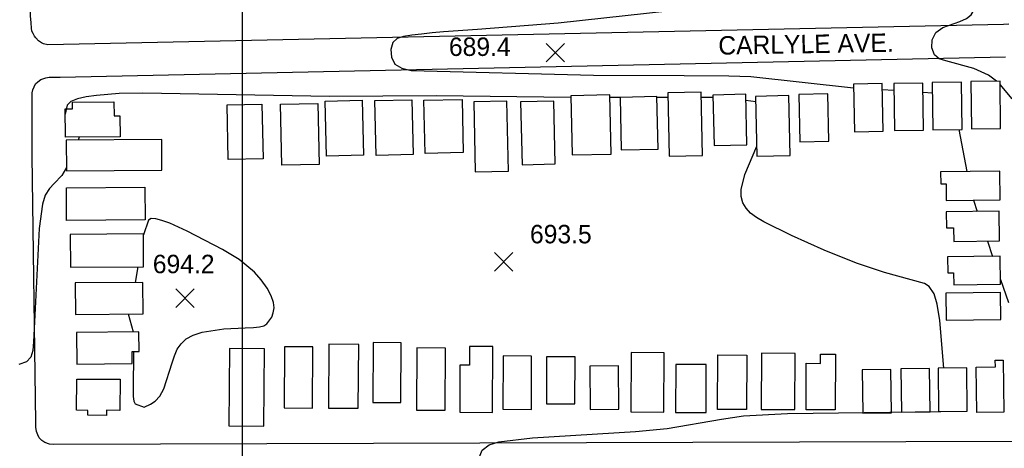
# Model space of a CAD drawing. Extents: x 79600 to 91800, y 75600 to 84400.
# Drawn here: x 80819 to 81620, y 76321 to 76670 of the extents above; entities that cross this region are included whole.
import ezdxf

# ---------------------------------------------------------------- set-up
doc = ezdxf.new("R2010")
doc.units = 0
for name, color, linetype in [('080-085$0$BLDG', 7, 'Continuous'), ('080-085$0$GRID', 7, 'Continuous'), ('080-085$0$INDEX', 7, 'Continuous'), ('080-085$0$INTER', 7, 'Continuous'), ('080-085$0$ROAD', 7, 'Continuous'), ('080-085$0$ROAD-NAME', 7, 'Continuous'), ('080-085$0$SPOTMARK', 7, 'Continuous'), ('080-085$0$SPOTS', 7, 'Continuous')]:
    doc.layers.add(name, color=color, linetype=linetype)

# ---------------------------------------------------------------- blocks, each defined once
blk = doc.blocks.new('080-085$0$SPOTS')
at = {"layer": '080-085$0$SPOTMARK'}
for p, q in [((-0.5, -0.5), (0.5, 0.5)), ((-0.5, 0.5), (0.5, -0.5))]:
    blk.add_line(p, q, dxfattribs=at)

msp = doc.modelspace()

# ---------------------------------------------------------------- linework, layer by layer
at = {"layer": '080-085$0$BLDG'}
for points in [[(81498.37, 76578.45), (81521.53, 76578.96), (81520.66, 76617.62), (81497.51, 76617.1)], [(81530.19, 76617.74), (81530.68, 76579.42), (81554.36, 76579.72), (81553.87, 76618.04)], [(81561.58, 76618.42), (81562.07, 76580.09), (81585.75, 76580.4), (81585.26, 76618.72)], [(81592.97, 76619.23), (81593.46, 76580.91), (81617.13, 76581.21), (81616.64, 76619.54)], [(81374.58, 76559.29), (81373.43, 76610.58), (81346.27, 76609.97), (81347.42, 76558.68)], [(81477.37, 76570.79), (81476.51, 76609.22), (81452.94, 76608.69), (81453.8, 76570.26)], [(80856.19, 76597.05), (80862.12, 76597.1), (80862.07, 76602.62), (80895.84, 76602.89), (80895.93, 76591.37), (80900.6, 76591.41), (80900.74, 76574.39), (80856.38, 76574.02)], [(81062.71, 76551.87), (81032.51, 76551.19), (81031.4, 76600.84), (81061.6, 76601.52)], [(81098.83, 76559.42), (81068.69, 76558.74), (81067.69, 76603.38), (81097.83, 76604.06)], [(81139.09, 76559.96), (81109.15, 76559.29), (81108.16, 76603.73), (81138.1, 76604.4)], [(81179.94, 76561.49), (81148.91, 76560.79), (81147.95, 76604.03), (81178.97, 76604.72)], [(81189.78, 76545.89), (81216.79, 76546.49), (81215.51, 76603.3), (81188.51, 76602.7)], [(81254.71, 76552.31), (81253.57, 76603.28), (81226.64, 76602.68), (81227.78, 76551.7)], [(81300.3, 76560.31), (81299.22, 76608.34), (81267.51, 76607.63), (81268.58, 76559.6)], [(81338.48, 76564.32), (81337.53, 76607.08), (81307.51, 76606.41), (81308.47, 76563.65)], [(81410.73, 76567.89), (81409.81, 76608.88), (81383.14, 76608.28), (81384.06, 76567.29)], [(81445.94, 76559.18), (81444.85, 76607.81), (81417.79, 76607.2), (81418.88, 76558.58)], [(81017.21, 76556.44), (80988.84, 76555.8), (80987.85, 76600.23), (81016.22, 76600.87)], [(80857.09, 76546.68), (80934.87, 76547.32), (80934.67, 76572.3), (80856.89, 76571.66)], [(81568.32, 76545.79), (81568.44, 76536.06), (81572.72, 76536.11), (81572.89, 76522.54), (81616.71, 76523.1), (81616.41, 76546.41)], [(80920.9, 76533.39), (80921.11, 76506.88), (80857.28, 76506.35), (80857.07, 76532.87)], [(81572.91, 76513.4), (81573.07, 76500.26), (81578.88, 76500.34), (81579.02, 76489.26), (81616.14, 76489.73), (81615.83, 76513.95)], [(80860.17, 76495.08), (80860.39, 76468.29), (80919.96, 76468.78), (80919.74, 76495.57)], [(81574.04, 76476.72), (81574.21, 76463.69), (81578.88, 76463.75), (81579, 76454.08), (81616.99, 76454.57), (81616.7, 76477.26)], [(80864.47, 76430.02), (80919.57, 76430.47), (80919.36, 76456.08), (80864.26, 76455.63)], [(81572.52, 76447.19), (81572.8, 76425.35), (81617.22, 76425.92), (81616.94, 76447.76)], [(80865.64, 76389.64), (80910.7, 76390.01), (80910.62, 76399.85), (80916.26, 76399.9), (80916.13, 76415.87), (80865.43, 76415.45)], [(80989.73, 76402.23), (80989.39, 76339.38), (81017.83, 76339.22), (81018.17, 76402.08)], [(81034.55, 76403.68), (81034.28, 76353.99), (81057.38, 76353.87), (81057.65, 76403.56)], [(81070.68, 76405.73), (81070.4, 76353.95), (81094.61, 76353.82), (81094.89, 76405.6)], [(81106.66, 76407.13), (81106.4, 76358.43), (81129.21, 76358.31), (81129.47, 76407)], [(81142.14, 76402.82), (81141.86, 76352.24), (81165.24, 76352.12), (81165.52, 76402.69)], [(81185.14, 76404.05), (81185.06, 76388.65), (81177.27, 76388.7), (81177.06, 76350.46), (81203.86, 76350.32), (81204.15, 76403.95)], [(81212.54, 76396.35), (81212.3, 76352.96), (81235.37, 76352.83), (81235.6, 76396.22)], [(81247.8, 76395.59), (81247.59, 76357.36), (81270.85, 76357.23), (81271.05, 76395.47)], [(81343.5, 76398.84), (81316.49, 76398.98), (81316.23, 76350.73), (81343.24, 76350.59)], [(81410.74, 76397.03), (81410.5, 76352.72), (81386.89, 76352.85), (81387.13, 76397.16)], [(81422.28, 76352.83), (81449.84, 76352.68), (81450.08, 76398.25), (81422.52, 76398.4)], [(81459.03, 76390.28), (81470.65, 76390.22), (81470.69, 76397.77), (81482.87, 76397.71), (81482.63, 76352.38), (81458.83, 76352.51)], [(81612.9, 76387.31), (81612.83, 76392.77), (81619.25, 76392.85), (81619.79, 76350.63), (81597.81, 76350.35), (81597.34, 76387.12)], [(81282.83, 76387.93), (81283.28, 76352.7), (81306.59, 76353), (81306.14, 76388.23)], [(81377.7, 76389.29), (81352.93, 76389.42), (81352.72, 76350.31), (81377.48, 76350.18)], [(81504.56, 76384.87), (81505.01, 76349.64), (81528.33, 76349.94), (81527.88, 76385.17)], [(81536.09, 76385.68), (81536.54, 76350.46), (81559.86, 76350.76), (81559.4, 76385.98)], [(81566.22, 76386.21), (81566.67, 76350.99), (81589.99, 76351.29), (81589.54, 76386.51)], [(80889.84, 76352.1), (80889.81, 76347.95), (80874.61, 76348.03), (80874.63, 76352.05), (80865.36, 76352.1), (80865.5, 76377.46), (80900.82, 76377.27), (80900.68, 76352.04)]]:
    msp.add_lwpolyline(points, close=True, dxfattribs=at)
at = {"layer": '080-085$0$GRID'}
msp.add_line((81000, 80000), (81000, 76000), dxfattribs=at)
at = {"layer": '080-085$0$INDEX'}
for p, q in [((81520.77, 76612.83), (81530.26, 76612.25)), ((81553.96, 76610.7), (81561.69, 76610.03)), ((81583.27, 76580.36), (81589.58, 76546.06)), ((81594.98, 76522.82), (81598.17, 76513.73)), ((81606.41, 76489.61), (81610.42, 76477.18))]:
    msp.add_line(p, q, dxfattribs=at)
for points in [[(81389.14, 76685.89), (81375.38, 76681.63), (81348.73, 76676.6), (81257.32, 76666.58), (81191.48, 76661.48), (81163.81, 76659.62), (81154.68, 76658.74), (81145.95, 76657.78), (81138.06, 76656.87), (81131.43, 76655.94), (81126.27, 76654.26), (81122.75, 76650.91), (81121.05, 76645.41), (81121.5, 76639.02), (81124.43, 76633.46), (81129.99, 76630.02), (81137.54, 76628.31), (81285.9, 76624.43), (81359.6, 76624.06), (81396.06, 76623.87), (81413.82, 76623.31), (81497.57, 76614.17)], [(81616.94, 76458.39), (81623.42, 76439.67)]]:
    msp.add_lwpolyline(points, dxfattribs=at)
at = {"layer": '080-085$0$INTER'}
for p, q in [((81307.51, 76606.3), (81299.27, 76606.3)), ((81346.36, 76606.26), (81337.55, 76606.26)), ((81383.19, 76606.25), (81373.53, 76606.26)), ((81417.89, 76602.86), (81409.92, 76603.9)), ((80867.56, 76574.12), (80866.57, 76571.74)), ((80915.15, 76468.75), (80912.98, 76456.03)), ((80907.48, 76430.37), (80911.31, 76415.83))]:
    msp.add_line(p, q, dxfattribs=at)
for points in [[(81613.86, 76619.5), (81607.4, 76624.56), (81595.41, 76629.95), (81572.5, 76635.98), (81567.05, 76637.71), (81563.22, 76641.01), (81561.24, 76646.62), (81561.51, 76653.29), (81564.45, 76659.26), (81570.13, 76663.23), (81584.09, 76667.93), (81589.37, 76670.52), (81593.15, 76673.55), (81600.89, 76686.59)], [(81267.54, 76606.34), (81157.94, 76607.79), (81071.16, 76606.98), (80919.33, 76609.79), (80900.18, 76609.6), (80881.72, 76607.92), (80873.29, 76606.75), (80866.07, 76605.2), (80860.77, 76603.01), (80857.81, 76600.11), (80856.22, 76592.64)], [(81626.61, 76605.21), (81616.68, 76616.93)], [(81570.93, 76386.27), (81567.57, 76425), (81565.65, 76438.43), (81563.13, 76446.78), (81559.02, 76452.76), (81555.26, 76455.09), (81522.61, 76464.02), (81499.79, 76471.68), (81473.48, 76482.19), (81446.89, 76494.15), (81424.46, 76505.18), (81418.6, 76508.69), (81413.76, 76512.33), (81410.01, 76516.28), (81407.43, 76520.72), (81406.09, 76525.81), (81405.95, 76531.46), (81409.01, 76543.83), (81418.7, 76566.64)], [(80857.07, 76549.47), (80853.35, 76542.91), (80847.19, 76536.42), (80843.38, 76532.41), (80839.98, 76527), (80837.55, 76519.64), (80834.99, 76499.86), (80830.22, 76407.61), (80829.74, 76400.66), (80828.16, 76395.18), (80824.53, 76391.36), (80818.38, 76389.25)], [(80920.25, 76354.72), (80925.58, 76357.02), (80929.37, 76359.49), (80933.18, 76363.58), (80936.39, 76369.55), (80943.04, 76390.57), (80944.97, 76396.45), (80947.31, 76401.65), (80950.41, 76406.2), (80954.62, 76410.08), (80960.28, 76413.23), (80967.55, 76415.62), (80985.12, 76418.35), (81002.58, 76419.1), (81009.45, 76419.34), (81014.33, 76419.86), (81017.65, 76420.85), (81020.12, 76422.48), (81024.13, 76427.9), (81025.46, 76431.42), (81026.07, 76435.33), (81025.64, 76439.82), (81023.81, 76445.15), (81020.37, 76451.42), (81015.62, 76458.08), (81010.03, 76464.41), (80997.58, 76474.58), (80984.06, 76482.84), (80955.34, 76497.79), (80941.16, 76504.13), (80934.87, 76506.46), (80929.76, 76507.78), (80926.2, 76507.85), (80923.9, 76506.74), (80919.75, 76494.56)], [(80911.73, 76399.86), (80911.44, 76368.6), (80911.52, 76363.23), (80911.98, 76359.64), (80913.07, 76357.38), (80920.25, 76354.72)], [(81419.28, 76267.17), (81414.52, 76272.65), (81406.07, 76279.85), (81400.62, 76282.32), (81383.6, 76284.92), (81242.4, 76291.83), (81208.16, 76293.52), (81201.89, 76294.08), (81197.28, 76295.64), (81194.14, 76299.27), (81192.42, 76305.52), (81192.61, 76312.94), (81195.37, 76319.58), (81201.05, 76323.94), (81208.9, 76326.4), (81236.44, 76329.69), (81320.08, 76334.94), (81345.75, 76337.35), (81389.98, 76344.89), (81407.93, 76347.65), (81443.66, 76349.38), (81568.61, 76351.01)]]:
    msp.add_lwpolyline(points, dxfattribs=at)
at = {"layer": '080-085$0$ROAD'}
for points in [[(81623.79, 76666), (81619.47, 76665.69), (80842.02, 76649.11), (80838.38, 76649.78), (80836.84, 76650.6), (80834.32, 76652.26), (80832.34, 76654.75), (80831.21, 76656.28), (80830.08, 76658.22), (80829.09, 76660.17), (80828.65, 76662.68), (80828.34, 76666.86), (80827.87, 76672.71), (80825.34, 76895.66), (80824.66, 76927.61), (80825.32, 76931.8), (80827.23, 76937.67), (80829.85, 76940.35), (80833.75, 76942.19), (80838.34, 76943.07), (80843.65, 76943.25), (81617.47, 76959.66), (81620.96, 76959.41)], [(81626.72, 76326.84), (80846.92, 76324.19), (80843.43, 76324.58), (80839.51, 76325.8), (80837.13, 76327.6), (80834.88, 76329.67), (80833.88, 76332.04), (80832.74, 76334.96), (80832.15, 76338.44), (80832.12, 76342.21), (80829.22, 76559.01), (80829.36, 76610.22), (80829.9, 76612.6), (80830.86, 76614.84), (80832.09, 76617.36), (80833.75, 76619.04), (80836.25, 76620.88), (80840.28, 76622.31), (80843.21, 76622.75), (80852, 76622.96), (81621.22, 76639.33)]]:
    msp.add_lwpolyline(points, dxfattribs=at)

# ---------------------------------------------------------------- block references
at = {"layer": '080-085$0$SPOTMARK', "xscale": 15, "yscale": 15}
for p in [(81254.85, 76642.69), (81212.9, 76472.78), (80953.68, 76443.21)]:
    msp.add_blockref('080-085$0$SPOTS', p, dxfattribs=at)

# ---------------------------------------------------------------- texts
at = {"layer": '080-085$0$ROAD-NAME'}
msp.add_text('CARLYLE AVE.', height=15, rotation=0.96665, dxfattribs=at).set_placement((81387.58, 76641.06))
at = {"layer": '080-085$0$SPOTS'}
for s, p in [('689.4', (81168.32, 76640.07)), ('693.5', (81234.25, 76487.78)), ('694.2', (80927.43, 76463.5))]:
    msp.add_text(s, height=15, dxfattribs=at).set_placement(p)

doc.saveas('drawing.dxf')
